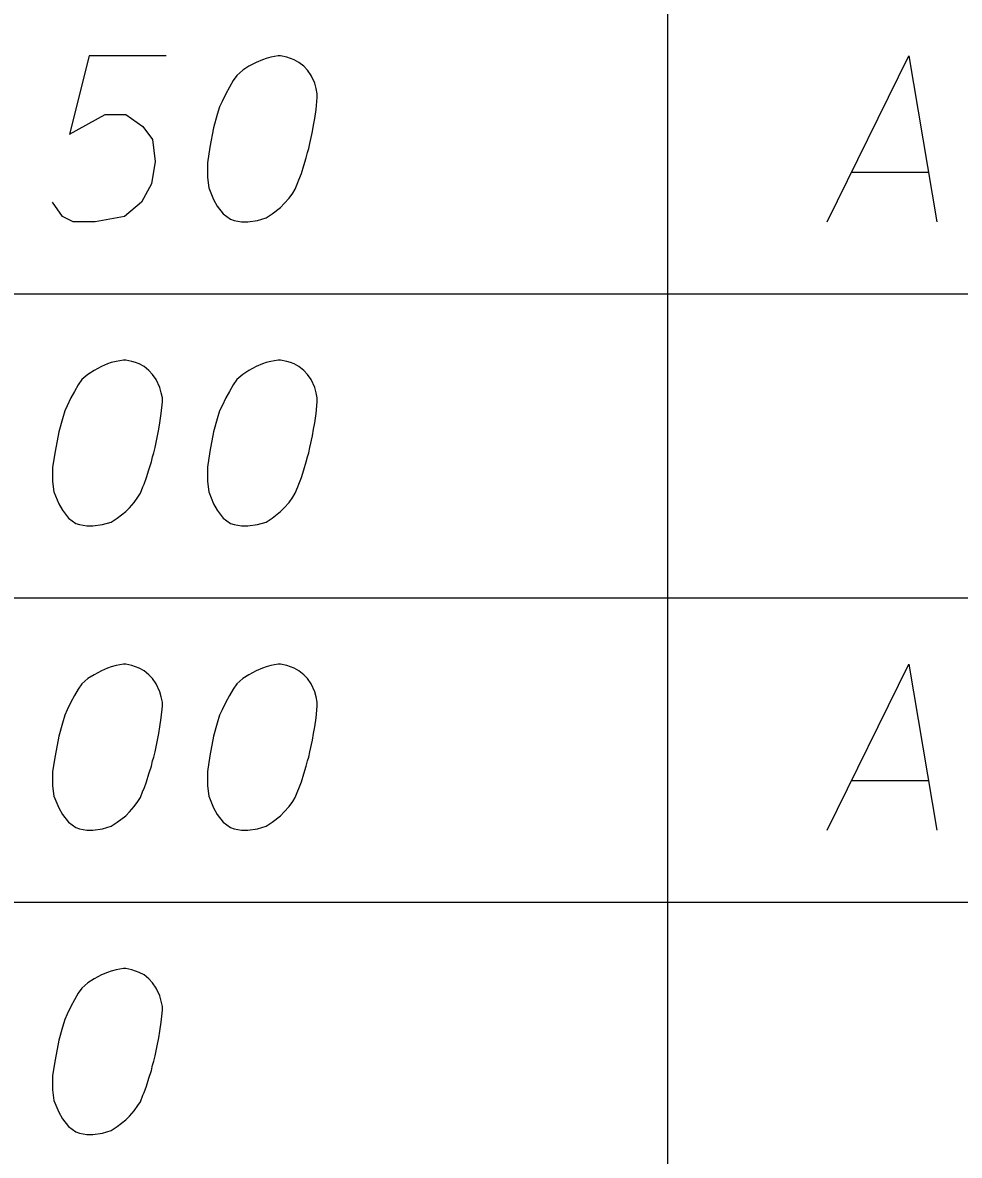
# Model space of a CAD drawing. Extents: x 2074207 to 2076812, y 516372 to 523312.
# Drawn here: x 2076426.41 to 2076453.5, y 519647.08 to 519679.85 of the extents above; entities that cross this region are included whole.
import ezdxf

# ---------------------------------------------------------------- set-up
doc = ezdxf.new("R2010")
doc.units = 0
doc.layers.add('Prop DirtTable_ Soil Test Results - Outline (Minor)', color=7, linetype='Continuous')
doc.layers.add('Prop DirtTable_ Soil Test Results - Tx (Sample Data)', color=7, linetype='Continuous')

msp = doc.modelspace()

# ---------------------------------------------------------------- linework, layer by layer
at = {"layer": 'Prop DirtTable_ Soil Test Results - Outline (Minor)'}
for p, q in [((2076445.063, 519680.81), (2076445.063, 519672.01)), ((2076260.609, 519672.01), (2076811.903, 519672.01)), ((2076260.609, 519672.01), (2076811.903, 519672.01)), ((2076445.063, 519672.01), (2076445.063, 519663.21)), ((2076260.609, 519663.21), (2076811.903, 519663.21)), ((2076260.609, 519663.21), (2076811.903, 519663.21)), ((2076445.063, 519663.21), (2076445.063, 519654.41)), ((2076260.609, 519654.41), (2076811.903, 519654.41)), ((2076260.609, 519654.41), (2076811.903, 519654.41)), ((2076445.063, 519654.41), (2076445.063, 519645.61))]:
    msp.add_line(p, q, dxfattribs=at)
at = {"layer": 'Prop DirtTable_ Soil Test Results - Tx (Sample Data)'}
for points in [[(2076430.556, 519678.891), (2076428.334, 519678.891), (2076427.769, 519676.623), (2076428.792, 519677.19), (2076429.392, 519677.19), (2076429.886, 519676.85), (2076430.168, 519676.472), (2076430.239, 519675.83), (2076430.133, 519675.187), (2076429.851, 519674.658), (2076429.357, 519674.242), (2076428.51, 519674.091), (2076427.875, 519674.091), (2076427.558, 519674.242), (2076427.276, 519674.658)], [(2076433.872, 519678.891), (2076433.802, 519678.891), (2076433.59, 519678.853), (2076433.449, 519678.815), (2076433.343, 519678.778), (2076433.167, 519678.702), (2076432.955, 519678.589), (2076432.779, 519678.475), (2076432.602, 519678.324), (2076432.496, 519678.173), (2076432.391, 519677.984), (2076432.285, 519677.795), (2076432.179, 519677.568), (2076432.108, 519677.417), (2076432.038, 519677.19), (2076431.932, 519676.812), (2076431.826, 519676.245), (2076431.756, 519675.792), (2076431.756, 519675.376), (2076431.791, 519675.074), (2076431.932, 519674.733), (2076432.038, 519674.544), (2076432.214, 519674.318), (2076432.426, 519674.167), (2076432.532, 519674.129), (2076432.743, 519674.091), (2076432.92, 519674.091), (2076433.202, 519674.129), (2076433.449, 519674.204), (2076433.625, 519674.318), (2076433.872, 519674.507), (2076433.978, 519674.62), (2076434.119, 519674.771), (2076434.225, 519674.922), (2076434.295, 519675.036), (2076434.366, 519675.225), (2076434.401, 519675.3), (2076434.472, 519675.489), (2076434.542, 519675.716), (2076434.613, 519675.943), (2076434.648, 519676.094), (2076434.683, 519676.207), (2076434.719, 519676.359), (2076434.789, 519676.699), (2076434.825, 519676.888), (2076434.86, 519677.077), (2076434.895, 519677.341), (2076434.93, 519677.681), (2076434.93, 519677.795), (2076434.895, 519677.946), (2076434.86, 519678.097), (2076434.754, 519678.324), (2076434.648, 519678.475), (2076434.542, 519678.589), (2076434.401, 519678.702), (2076434.26, 519678.778), (2076434.154, 519678.815), (2076434.049, 519678.853), (2076433.872, 519678.891)], [(2076449.676, 519674.091), (2076452.039, 519678.891), (2076452.85, 519674.091)], [(2076450.381, 519675.527), (2076452.603, 519675.527)], [(2076429.392, 519670.091), (2076429.322, 519670.091), (2076429.11, 519670.053), (2076428.969, 519670.015), (2076428.863, 519669.978), (2076428.687, 519669.902), (2076428.475, 519669.789), (2076428.299, 519669.675), (2076428.122, 519669.524), (2076428.016, 519669.373), (2076427.911, 519669.184), (2076427.805, 519668.995), (2076427.699, 519668.768), (2076427.628, 519668.617), (2076427.558, 519668.39), (2076427.452, 519668.012), (2076427.346, 519667.445), (2076427.276, 519666.992), (2076427.276, 519666.576), (2076427.311, 519666.274), (2076427.452, 519665.933), (2076427.558, 519665.744), (2076427.734, 519665.518), (2076427.946, 519665.367), (2076428.052, 519665.329), (2076428.263, 519665.291), (2076428.44, 519665.291), (2076428.722, 519665.329), (2076428.969, 519665.404), (2076429.145, 519665.518), (2076429.392, 519665.707), (2076429.498, 519665.82), (2076429.639, 519665.971), (2076429.745, 519666.122), (2076429.815, 519666.236), (2076429.886, 519666.425), (2076429.921, 519666.5), (2076429.992, 519666.689), (2076430.062, 519666.916), (2076430.133, 519667.143), (2076430.168, 519667.294), (2076430.203, 519667.407), (2076430.239, 519667.559), (2076430.309, 519667.899), (2076430.345, 519668.088), (2076430.38, 519668.277), (2076430.415, 519668.541), (2076430.45, 519668.881), (2076430.45, 519668.995), (2076430.415, 519669.146), (2076430.38, 519669.297), (2076430.274, 519669.524), (2076430.168, 519669.675), (2076430.062, 519669.789), (2076429.921, 519669.902), (2076429.78, 519669.978), (2076429.674, 519670.015), (2076429.569, 519670.053), (2076429.392, 519670.091)], [(2076433.872, 519670.091), (2076433.802, 519670.091), (2076433.59, 519670.053), (2076433.449, 519670.015), (2076433.343, 519669.978), (2076433.167, 519669.902), (2076432.955, 519669.789), (2076432.779, 519669.675), (2076432.602, 519669.524), (2076432.496, 519669.373), (2076432.391, 519669.184), (2076432.285, 519668.995), (2076432.179, 519668.768), (2076432.108, 519668.617), (2076432.038, 519668.39), (2076431.932, 519668.012), (2076431.826, 519667.445), (2076431.756, 519666.992), (2076431.756, 519666.576), (2076431.791, 519666.274), (2076431.932, 519665.933), (2076432.038, 519665.744), (2076432.214, 519665.518), (2076432.426, 519665.367), (2076432.532, 519665.329), (2076432.743, 519665.291), (2076432.92, 519665.291), (2076433.202, 519665.329), (2076433.449, 519665.404), (2076433.625, 519665.518), (2076433.872, 519665.707), (2076433.978, 519665.82), (2076434.119, 519665.971), (2076434.225, 519666.122), (2076434.295, 519666.236), (2076434.366, 519666.425), (2076434.401, 519666.5), (2076434.472, 519666.689), (2076434.542, 519666.916), (2076434.613, 519667.143), (2076434.648, 519667.294), (2076434.683, 519667.407), (2076434.719, 519667.559), (2076434.789, 519667.899), (2076434.825, 519668.088), (2076434.86, 519668.277), (2076434.895, 519668.541), (2076434.93, 519668.881), (2076434.93, 519668.995), (2076434.895, 519669.146), (2076434.86, 519669.297), (2076434.754, 519669.524), (2076434.648, 519669.675), (2076434.542, 519669.789), (2076434.401, 519669.902), (2076434.26, 519669.978), (2076434.154, 519670.015), (2076434.049, 519670.053), (2076433.872, 519670.091)], [(2076429.392, 519661.291), (2076429.322, 519661.291), (2076429.11, 519661.253), (2076428.969, 519661.215), (2076428.863, 519661.178), (2076428.687, 519661.102), (2076428.475, 519660.989), (2076428.299, 519660.875), (2076428.122, 519660.724), (2076428.016, 519660.573), (2076427.911, 519660.384), (2076427.805, 519660.195), (2076427.699, 519659.968), (2076427.628, 519659.817), (2076427.558, 519659.59), (2076427.452, 519659.212), (2076427.346, 519658.645), (2076427.276, 519658.192), (2076427.276, 519657.776), (2076427.311, 519657.474), (2076427.452, 519657.133), (2076427.558, 519656.944), (2076427.734, 519656.718), (2076427.946, 519656.567), (2076428.052, 519656.529), (2076428.263, 519656.491), (2076428.44, 519656.491), (2076428.722, 519656.529), (2076428.969, 519656.604), (2076429.145, 519656.718), (2076429.392, 519656.907), (2076429.498, 519657.02), (2076429.639, 519657.171), (2076429.745, 519657.322), (2076429.815, 519657.436), (2076429.886, 519657.625), (2076429.921, 519657.7), (2076429.992, 519657.889), (2076430.062, 519658.116), (2076430.133, 519658.343), (2076430.168, 519658.494), (2076430.203, 519658.607), (2076430.239, 519658.759), (2076430.309, 519659.099), (2076430.345, 519659.288), (2076430.38, 519659.477), (2076430.415, 519659.741), (2076430.45, 519660.081), (2076430.45, 519660.195), (2076430.415, 519660.346), (2076430.38, 519660.497), (2076430.274, 519660.724), (2076430.168, 519660.875), (2076430.062, 519660.989), (2076429.921, 519661.102), (2076429.78, 519661.178), (2076429.674, 519661.215), (2076429.569, 519661.253), (2076429.392, 519661.291)], [(2076433.872, 519661.291), (2076433.802, 519661.291), (2076433.59, 519661.253), (2076433.449, 519661.215), (2076433.343, 519661.178), (2076433.167, 519661.102), (2076432.955, 519660.989), (2076432.779, 519660.875), (2076432.602, 519660.724), (2076432.496, 519660.573), (2076432.391, 519660.384), (2076432.285, 519660.195), (2076432.179, 519659.968), (2076432.108, 519659.817), (2076432.038, 519659.59), (2076431.932, 519659.212), (2076431.826, 519658.645), (2076431.756, 519658.192), (2076431.756, 519657.776), (2076431.791, 519657.474), (2076431.932, 519657.133), (2076432.038, 519656.944), (2076432.214, 519656.718), (2076432.426, 519656.567), (2076432.532, 519656.529), (2076432.743, 519656.491), (2076432.92, 519656.491), (2076433.202, 519656.529), (2076433.449, 519656.604), (2076433.625, 519656.718), (2076433.872, 519656.907), (2076433.978, 519657.02), (2076434.119, 519657.171), (2076434.225, 519657.322), (2076434.295, 519657.436), (2076434.366, 519657.625), (2076434.401, 519657.7), (2076434.472, 519657.889), (2076434.542, 519658.116), (2076434.613, 519658.343), (2076434.648, 519658.494), (2076434.683, 519658.607), (2076434.719, 519658.759), (2076434.789, 519659.099), (2076434.825, 519659.288), (2076434.86, 519659.477), (2076434.895, 519659.741), (2076434.93, 519660.081), (2076434.93, 519660.195), (2076434.895, 519660.346), (2076434.86, 519660.497), (2076434.754, 519660.724), (2076434.648, 519660.875), (2076434.542, 519660.989), (2076434.401, 519661.102), (2076434.26, 519661.178), (2076434.154, 519661.215), (2076434.049, 519661.253), (2076433.872, 519661.291)], [(2076449.676, 519656.491), (2076452.039, 519661.291), (2076452.85, 519656.491)], [(2076450.381, 519657.927), (2076452.603, 519657.927)], [(2076429.392, 519652.491), (2076429.322, 519652.491), (2076429.11, 519652.453), (2076428.969, 519652.415), (2076428.863, 519652.378), (2076428.687, 519652.302), (2076428.475, 519652.189), (2076428.299, 519652.075), (2076428.122, 519651.924), (2076428.016, 519651.773), (2076427.911, 519651.584), (2076427.805, 519651.395), (2076427.699, 519651.168), (2076427.628, 519651.017), (2076427.558, 519650.79), (2076427.452, 519650.412), (2076427.346, 519649.845), (2076427.276, 519649.392), (2076427.276, 519648.976), (2076427.311, 519648.674), (2076427.452, 519648.333), (2076427.558, 519648.144), (2076427.734, 519647.918), (2076427.946, 519647.767), (2076428.052, 519647.729), (2076428.263, 519647.691), (2076428.44, 519647.691), (2076428.722, 519647.729), (2076428.969, 519647.804), (2076429.145, 519647.918), (2076429.392, 519648.107), (2076429.498, 519648.22), (2076429.639, 519648.371), (2076429.745, 519648.522), (2076429.815, 519648.636), (2076429.886, 519648.825), (2076429.921, 519648.9), (2076429.992, 519649.089), (2076430.062, 519649.316), (2076430.133, 519649.543), (2076430.168, 519649.694), (2076430.203, 519649.807), (2076430.239, 519649.959), (2076430.309, 519650.299), (2076430.345, 519650.488), (2076430.38, 519650.677), (2076430.415, 519650.941), (2076430.45, 519651.281), (2076430.45, 519651.395), (2076430.415, 519651.546), (2076430.38, 519651.697), (2076430.274, 519651.924), (2076430.168, 519652.075), (2076430.062, 519652.189), (2076429.921, 519652.302), (2076429.78, 519652.378), (2076429.674, 519652.415), (2076429.569, 519652.453), (2076429.392, 519652.491)]]:
    msp.add_lwpolyline(points, dxfattribs=at)

doc.saveas('drawing.dxf')
